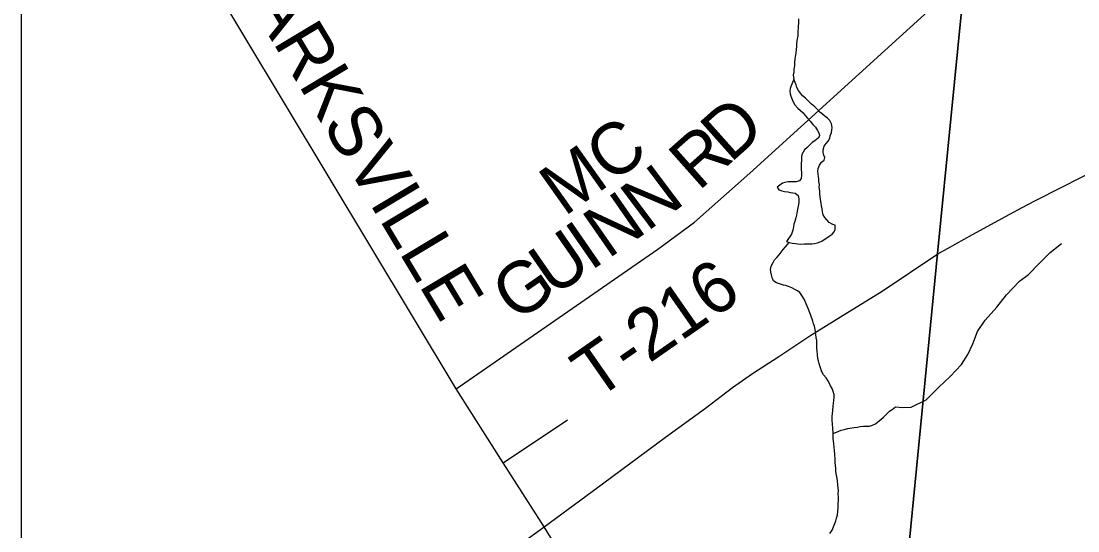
# Model space of a CAD drawing. Extents: x 0 to 34, y 0 to 22.
# Drawn here: x 17.162 to 18.328, y 20.164 to 20.726 of the extents above; entities that cross this region are included whole.
import ezdxf

# ---------------------------------------------------------------- set-up
doc = ezdxf.new("R2010")
doc.units = 0
for name, color, linetype in [('GM_X_Corporation', 7, 'Continuous'), ('GM_X_County_Road', 7, 'Continuous'), ('GM_X_County_Road_Text', 7, 'Continuous'), ('GM_X_County_Text', 7, 'Continuous'), ('GM_X_Minor_Lake', 7, 'Continuous'), ('GM_X_Minor_River', 7, 'Continuous'), ('GM_X_State_Route', 7, 'Continuous'), ('GM_X_Township_Road', 7, 'Continuous'), ('GM_X_Township_Road_Text', 7, 'Continuous'), ('GM_X_US_Route', 7, 'Continuous')]:
    doc.layers.add(name, color=color, linetype=linetype)

msp = doc.modelspace()

# ---------------------------------------------------------------- linework, layer by layer
at = {"layer": 'GM_X_Corporation'}
for points in [[(18.23, 21.1059), (17.1625, 21.1059), (17.1625, 14.3059), (17.597, 14.3059), (17.6136, 14.4601), (17.7239, 15.6245), (17.7373, 15.7617), (17.7834, 16.317), (17.8718, 17.2256), (17.9672, 18.2605), (18.0387, 19.0962), (18.0879, 19.5959), (18.1731, 20.4696), (18.203, 20.7746)], [(18.23, 21.1059), (17.1625, 21.1059), (17.1625, 16.0215), (17.412, 16.1394), (17.7834, 16.317), (17.8718, 17.2256), (17.9672, 18.2605), (18.0387, 19.0962), (18.0879, 19.5959), (18.1731, 20.4696), (18.203, 20.7746)], [(17.597, 14.3059), (23.9625, 14.3059), (23.9625, 21.1059), (18.23, 21.1059), (18.203, 20.7746), (18.1731, 20.4696), (18.0879, 19.5959), (18.0387, 19.0962), (17.9672, 18.2605), (17.8718, 17.2256), (17.7834, 16.317), (17.7373, 15.7617), (17.7239, 15.6245), (17.6136, 14.4601)]]:
    msp.add_lwpolyline(points, close=True, dxfattribs=at)
msp.add_lwpolyline([(22.4736, 19.0897), (21.6862, 19.7442), (21.462, 19.9289), (21.2024, 20.1483), (21.1503, 20.1924), (20.9887, 20.3291), (20.5209, 20.5272), (20.0591, 20.7271), (19.4417, 20.9771), (19.1325, 21.1059), (18.23, 21.1059), (18.203, 20.7746), (18.1731, 20.4696), (18.0879, 19.5959), (18.0387, 19.0962), (17.9672, 18.2605), (17.8718, 17.2256), (17.7834, 16.317)], dxfattribs=at)
at = {"layer": 'GM_X_County_Road'}
for points in [[(17.7394, 20.168), (17.6942, 20.2387), (17.6421, 20.3201), (17.1708, 21.1059)], [(18.0881, 19.5954), (18.0777, 19.6361), (18.0764, 19.676), (18.077, 19.7128), (18.0661, 19.7456), (18.05, 19.7789), (18.0279, 19.7989), (17.9112, 19.8929), (17.9015, 19.9018), (17.8878, 19.9248), (17.7394, 20.168)]]:
    msp.add_lwpolyline(points, dxfattribs=at)
at = {"layer": 'GM_X_Minor_Lake'}
for points in [[(18.041, 20.5603), (18.0414, 20.5633), (18.043, 20.5671), (18.0449, 20.5705), (18.048, 20.5727), (18.0488, 20.5754), (18.0477, 20.578), (18.047, 20.5811), (18.047, 20.5841), (18.0482, 20.5879), (18.0501, 20.5909), (18.0524, 20.5935), (18.0544, 20.5969), (18.0548, 20.5996), (18.056, 20.603), (18.0564, 20.6056), (18.0568, 20.6087), (18.0561, 20.6125), (18.0543, 20.6163), (18.0517, 20.619), (18.049, 20.6206), (18.046, 20.6233), (18.0434, 20.6256), (18.0404, 20.629), (18.0378, 20.6313), (18.034, 20.6344), (18.0299, 20.6383), (18.0273, 20.641), (18.0243, 20.6437), (18.022, 20.6464), (18.0198, 20.6495), (18.018, 20.6529), (18.0172, 20.6556), (18.0161, 20.6582), (18.0147, 20.6617), (18.0131, 20.6583), (18.0115, 20.6545), (18.0107, 20.6515), (18.0103, 20.6488), (18.0106, 20.6458), (18.0114, 20.6431), (18.0128, 20.6397), (18.0139, 20.637), (18.0158, 20.6336), (18.0188, 20.6301), (18.0218, 20.6274), (18.0248, 20.6247), (18.027, 20.622), (18.0296, 20.6189), (18.0326, 20.6155), (18.0356, 20.612), (18.0386, 20.6089), (18.0408, 20.6055), (18.0423, 20.6028), (18.0427, 20.5994), (18.0415, 20.5967), (18.0376, 20.5938), (18.0349, 20.5919), (18.0319, 20.5893), (18.0292, 20.5867), (18.0265, 20.584), (18.0249, 20.5814), (18.0234, 20.5788), (18.023, 20.5761), (18.0229, 20.5719), (18.0225, 20.5693), (18.0228, 20.5659), (18.0228, 20.5621), (18.0231, 20.5594), (18.0231, 20.556), (18.0226, 20.5522), (18.0207, 20.5496), (18.0173, 20.5485), (18.0146, 20.5485), (18.0116, 20.5486), (18.0081, 20.5486), (18.0047, 20.5479), (18.002, 20.5472), (17.999, 20.5449), (17.9963, 20.5427), (17.9981, 20.54), (18.0012, 20.5388), (18.0042, 20.538), (18.008, 20.5376), (18.0106, 20.5368), (18.0133, 20.5364), (18.0159, 20.536), (18.0193, 20.5336), (18.02, 20.5298), (18.02, 20.5264), (18.0199, 20.5237), (18.0191, 20.52), (18.0183, 20.5162), (18.0175, 20.512), (18.0167, 20.509), (18.0155, 20.5048), (18.0147, 20.5018), (18.0143, 20.4991), (18.0135, 20.4954), (18.0119, 20.4908), (18.0065, 20.4829)], [(18.0456, 20.4832), (18.0536, 20.4887), (18.0567, 20.491), (18.059, 20.4936), (18.0602, 20.4962), (18.0602, 20.5008), (18.0576, 20.5016), (18.0535, 20.5039), (18.0508, 20.5066), (18.0486, 20.5093), (18.0471, 20.5124), (18.046, 20.5154), (18.0457, 20.5188), (18.045, 20.5223), (18.0446, 20.5253), (18.0439, 20.5291), (18.0436, 20.5325), (18.0433, 20.5352), (18.0433, 20.5386), (18.0426, 20.5424), (18.0427, 20.5458), (18.0423, 20.5489), (18.042, 20.5515), (18.0416, 20.5546), (18.0413, 20.5576), (18.041, 20.5603)], [(18.0065, 20.4829), (18.0095, 20.4817), (18.0129, 20.4809), (18.0163, 20.4805), (18.0189, 20.4801), (18.0224, 20.48), (18.0258, 20.4804), (18.0284, 20.4803), (18.0311, 20.4803), (18.0345, 20.4803), (18.0372, 20.4806), (18.0406, 20.4813), (18.0437, 20.4824), (18.0456, 20.4832)]]:
    msp.add_lwpolyline(points, dxfattribs=at)
at = {"layer": 'GM_X_Minor_River'}
for points in [[(18.0198, 20.7284), (18.0197, 20.7258), (18.0193, 20.7182), (18.0188, 20.7144), (18.0188, 20.7098), (18.0179, 20.7045), (18.0175, 20.7007), (18.0175, 20.6977), (18.017, 20.6951), (18.0166, 20.6905), (18.0162, 20.6871), (18.0157, 20.6841), (18.0153, 20.6807), (18.0153, 20.6765), (18.0145, 20.6731), (18.0144, 20.6693), (18.014, 20.6666), (18.0147, 20.6617)], [(18.0356, 20.3948), (18.0334, 20.4013), (18.0319, 20.4051), (18.0305, 20.4089), (18.0283, 20.4139), (18.0272, 20.4166), (18.0261, 20.4192), (18.0235, 20.4234), (18.0212, 20.4265), (18.0186, 20.4285), (18.0156, 20.43), (18.0122, 20.4316), (18.0088, 20.4331), (18.0058, 20.4343), (18.0031, 20.4347), (17.9997, 20.4359), (17.9956, 20.4371), (17.9925, 20.4391), (17.9911, 20.4418), (17.99, 20.4459), (17.9893, 20.4494), (17.9889, 20.452), (17.9897, 20.4558), (17.9917, 20.4596), (17.9933, 20.4626), (17.996, 20.4652), (17.9983, 20.4682), (18.0006, 20.4712), (18.0029, 20.4739), (18.0052, 20.4769), (18.0075, 20.4795), (18.0095, 20.4817)], [(18.1438, 20.3001), (18.1605, 20.308), (18.1744, 20.3222), (18.1868, 20.3337), (18.1995, 20.3471), (18.2066, 20.3583), (18.2118, 20.37), (18.217, 20.3836), (18.2256, 20.3959), (18.2384, 20.4105), (18.2489, 20.4239), (18.2636, 20.4392), (18.2732, 20.4466), (18.2852, 20.4585), (18.2972, 20.4708), (18.3099, 20.4808)], [(18.0543, 20.1606), (18.057, 20.1644), (18.0582, 20.1678), (18.0598, 20.1716), (18.0609, 20.1746), (18.0618, 20.1776), (18.0626, 20.1814), (18.063, 20.1848), (18.0634, 20.189), (18.0635, 20.1928), (18.0639, 20.1981), (18.064, 20.2011), (18.0636, 20.2042), (18.0637, 20.2076), (18.063, 20.2144), (18.0627, 20.2186), (18.0624, 20.2213), (18.0617, 20.2251), (18.061, 20.2289), (18.061, 20.2323), (18.0607, 20.2357), (18.0603, 20.2391), (18.06, 20.2422), (18.0597, 20.2483), (18.0594, 20.2521), (18.0591, 20.2559), (18.0587, 20.2597), (18.0581, 20.2658), (18.0578, 20.2711), (18.0575, 20.2772), (18.0571, 20.281), (18.0568, 20.2859), (18.0569, 20.2897), (18.0573, 20.2931), (18.0574, 20.2965), (18.0578, 20.3011), (18.0582, 20.3041), (18.0587, 20.3079), (18.0591, 20.3106), (18.0591, 20.3136), (18.058, 20.3174), (18.0569, 20.3208), (18.0551, 20.3235), (18.054, 20.3262), (18.0521, 20.3293), (18.0503, 20.3323), (18.0473, 20.3358), (18.0454, 20.3392), (18.0443, 20.3423), (18.0432, 20.3457), (18.0425, 20.3484), (18.0418, 20.351), (18.0411, 20.3537), (18.0408, 20.3579), (18.0404, 20.3621), (18.0401, 20.3647), (18.0401, 20.3678), (18.0398, 20.3708), (18.0398, 20.3735), (18.0391, 20.3769), (18.0388, 20.3803), (18.0385, 20.383), (18.0381, 20.3856), (18.0374, 20.3895), (18.0363, 20.3921), (18.0356, 20.3948)], [(18.0578, 20.2711), (18.0643, 20.2736), (18.0669, 20.2747), (18.07, 20.2755), (18.0742, 20.2765), (18.0784, 20.2772), (18.081, 20.2776), (18.0848, 20.2779), (18.0879, 20.2786), (18.0913, 20.279), (18.0947, 20.2789), (18.0981, 20.2792), (18.1012, 20.28), (18.1046, 20.2818), (18.1073, 20.2837), (18.1104, 20.2863), (18.1135, 20.2889), (18.1173, 20.2926), (18.12, 20.2956), (18.1231, 20.2975), (18.1265, 20.3005), (18.1348, 20.2995), (18.1438, 20.3001)]]:
    msp.add_lwpolyline(points, dxfattribs=at)
at = {"layer": 'GM_X_State_Route'}
for points in [[(18.1734, 20.4691), (18.1842, 20.4752), (18.2117, 20.4907), (18.2526, 20.5129), (18.2663, 20.5202), (18.2809, 20.5279), (18.3095, 20.5425), (18.3312, 20.5534), (18.3609, 20.568), (18.374, 20.5743), (18.3932, 20.5836), (18.4178, 20.5952), (18.439, 20.6049), (18.4526, 20.611), (18.47, 20.6187), (18.4865, 20.6259), (18.5086, 20.6355), (18.5303, 20.6447), (18.5593, 20.6566), (18.5798, 20.665)], [(17.7394, 20.168), (17.7852, 20.2018), (17.8334, 20.2374), (17.8731, 20.2668), (17.917, 20.2991), (17.9471, 20.3216), (17.969, 20.3373), (17.9979, 20.356), (18.0321, 20.3787), (18.0659, 20.3998), (18.112, 20.4279), (18.1734, 20.4691)], [(17.2266, 19.6507), (17.2649, 19.7019), (17.3021, 19.7444), (17.3381, 19.786), (17.3783, 19.8319), (17.412, 19.8694), (17.4468, 19.9039), (17.4816, 19.9388), (17.5206, 19.9767), (17.5608, 20.0168), (17.6017, 20.0554), (17.6418, 20.0925), (17.6715, 20.117), (17.692, 20.1335), (17.7139, 20.1497), (17.7394, 20.168)]]:
    msp.add_lwpolyline(points, dxfattribs=at)
at = {"layer": 'GM_X_Township_Road'}
msp.add_line((17.6942, 20.2387), (17.7651, 20.2861), dxfattribs=at)
msp.add_lwpolyline([(17.6421, 20.3201), (17.8646, 20.4744), (17.9052, 20.5041), (17.9659, 20.5583), (18.2032, 20.774)], dxfattribs=at)
at = {"layer": 'GM_X_US_Route'}
for points in [[(18.1734, 20.4691), (18.1842, 20.4752), (18.2117, 20.4907), (18.2526, 20.5129), (18.2663, 20.5202), (18.2809, 20.5279), (18.3095, 20.5425), (18.3312, 20.5534), (18.3609, 20.568), (18.374, 20.5743), (18.3932, 20.5836), (18.4178, 20.5952), (18.439, 20.6049), (18.4526, 20.611), (18.47, 20.6187), (18.4865, 20.6259), (18.5086, 20.6355), (18.5303, 20.6447), (18.5593, 20.6566), (18.5798, 20.665)], [(17.7394, 20.168), (17.7852, 20.2018), (17.8334, 20.2374), (17.8731, 20.2668), (17.917, 20.2991), (17.9471, 20.3216), (17.969, 20.3373), (17.9979, 20.356), (18.0321, 20.3787), (18.0659, 20.3998), (18.112, 20.4279), (18.1734, 20.4691)], [(17.2266, 19.6507), (17.2649, 19.7019), (17.3021, 19.7444), (17.3381, 19.786), (17.3783, 19.8319), (17.412, 19.8694), (17.4468, 19.9039), (17.4816, 19.9388), (17.5206, 19.9767), (17.5608, 20.0168), (17.6017, 20.0554), (17.6418, 20.0925), (17.6715, 20.117), (17.692, 20.1335), (17.7139, 20.1497), (17.7394, 20.168)]]:
    msp.add_lwpolyline(points, dxfattribs=at)

# ---------------------------------------------------------------- texts
at = {"layer": 'GM_X_County_Road_Text'}
msp.add_text('CLARKSVILLE', height=0.056818, rotation=300.9813, dxfattribs=at).set_placement((17.3634, 20.8296))
at = {"layer": 'GM_X_County_Text'}
msp.add_text('CLINTON COUNTY', height=0.189394, rotation=84.9582, dxfattribs=at).set_placement((18.3783, 18.4377))
at = {"layer": 'GM_X_Township_Road_Text'}
for s, height, rotation, p in [('D', 0.0568, 41.6921, (17.9445, 20.5687)), ('C', 0.0568, 36.0482, (17.8123, 20.5458)), ('R', 0.0568, 41.5619, (17.9095, 20.5377)), ('M', 0.0568, 35.3303, (17.7613, 20.5097)), ('N', 0.0568, 36.8819, (17.8525, 20.4929)), ('N', 0.0568, 34.7543, (17.8095, 20.463)), ('I', 0.0568, 34.6794, (17.7903, 20.4497)), ('U', 0.0568, 34.6611, (17.7492, 20.4212)), ('G', 0.0568, 34.664, (17.708, 20.3928)), ('T-216', 0.05682, 34.8583, (17.7962, 20.307))]:
    msp.add_text(s, height=height, rotation=rotation, dxfattribs=at).set_placement(p)

doc.saveas('drawing.dxf')
